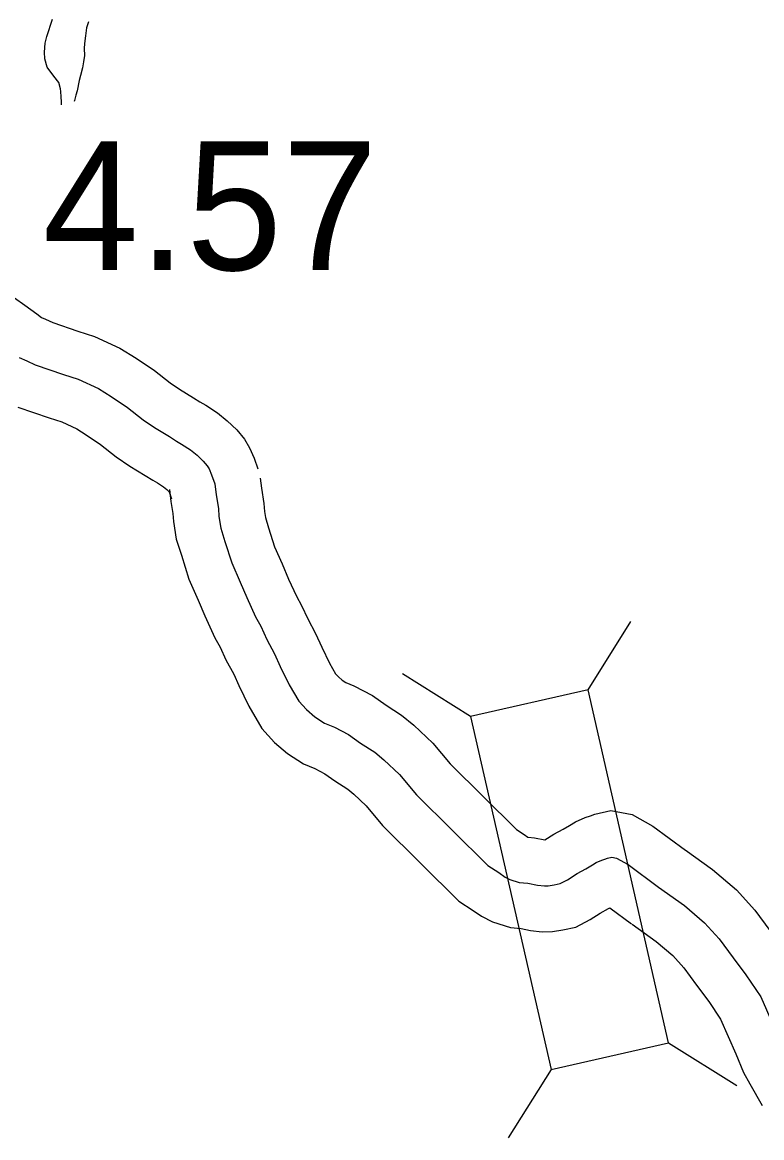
# Model space of a CAD drawing. Extents: x 31699 to 244310, y -8841 to 11474.
# Drawn here: x 136225.8 to 136387.6, y 2352.3 to 2596.3 of the extents above; entities that cross this region are included whole.
import ezdxf

# ---------------------------------------------------------------- set-up
doc = ezdxf.new("R2010")
doc.units = 0
for name, color, linetype in [('B_Logo', 7, 'Continuous'), ('Level 55', 7, 'Continuous'), ('R_Draft', 7, 'Continuous'), ('R_XS_EARTHWORK_STAGE1', 7, 'Continuous'), ('S_WALL', 7, 'Continuous')]:
    doc.layers.add(name, color=color, linetype=linetype)

msp = doc.modelspace()

# ---------------------------------------------------------------- linework, layer by layer
at = {"layer": 'B_Logo'}
for points in [[(136225.06, 2522.99), (136226.74, 2522.28), (136228.62, 2521.37), (136234.78, 2519.25), (136237.99, 2518.23), (136242.42, 2516.22), (136245.24, 2514.46), (136248.81, 2512.04), (136252.24, 2509.35), (136254.73, 2507.65), (136257.96, 2505.7), (136259.5, 2504.72), (136260.65, 2504.06), (136262.6, 2502.76), (136264.01, 2501.64), (136265.36, 2500.33), (136266.24, 2499.27), (136266.65, 2498.61), (136267.2, 2497.35), (136267.9, 2495.36)], [(136267.9, 2495.36), (136268.2, 2492.96), (136268.7, 2489.96), (136268.79, 2488.22), (136269.23, 2485.63), (136270.13, 2482.77), (136271.6, 2478.05), (136273.46, 2473.87), (136274.9, 2470.48), (136276.83, 2466.24), (136277.99, 2464.19), (136279.29, 2461.33), (136281, 2458.15), (136282.24, 2455.43), (136284.16, 2451.39), (136286.28, 2447.81), (136287.97, 2445.97), (136289.79, 2444.39), (136291.94, 2443.02), (136294.08, 2442.12), (136297.17, 2440.49), (136299.8, 2438.66), (136302.89, 2436.63), (136304.91, 2434.99), (136308.35, 2431.77), (136312.01, 2427.35), (136327.62, 2411.88), (136330.04, 2410.31), (136331.45, 2409.33), (136332.46, 2408.81), (136334.54, 2408.17), (136336.4, 2408), (136338.54, 2407.56), (136340.08, 2407.39), (136340.88, 2407.4), (136342.14, 2407.62), (136343.47, 2407.9), (136345.06, 2408.73), (136347.17, 2410.09), (136349.09, 2411.12), (136350.54, 2412.01), (136351.4, 2412.49), (136352.6, 2413.04), (136353.26, 2413.25), (136353.86, 2413.46), (136354.79, 2413.67), (136355.79, 2413.49), (136358.34, 2412.05), (136365.01, 2407.14)], [(136365.01, 2407.14), (136370.68, 2403.1), (136375.09, 2399.34), (136378.3, 2395.79), (136381.33, 2391.64), (136384.14, 2387.94), (136387.4, 2383.13), (136391.14, 2374.6)]]:
    msp.add_lwpolyline(points, dxfattribs=at)
at = {"layer": 'Level 55'}
for points in [[(136224.1, 2536.02), (136226.36, 2534.42), (136228.93, 2532.51), (136229.98, 2531.76), (136230.87, 2531.39), (136232.43, 2530.63), (136237.92, 2528.75), (136241.59, 2527.58), (136247.15, 2525.06), (136250.7, 2522.84), (136254.7, 2520.13), (136258.15, 2517.43), (136260.15, 2516.06), (136263.23, 2514.2), (136264.66, 2513.29), (136265.91, 2512.57), (136268.48, 2510.85), (136270.61, 2509.17), (136272.71, 2507.13), (136274.38, 2505.13), (136275.53, 2503.26), (136276.52, 2501), (136277.34, 2498.64)], [(136224.81, 2512.1), (136231.64, 2509.76), (136234.4, 2508.88), (136237.69, 2507.39), (136239.78, 2506.08), (136242.91, 2503.96), (136246.33, 2501.28), (136249.31, 2499.24), (136252.69, 2497.2), (136254.35, 2496.14), (136255.38, 2495.56), (136256.71, 2494.67), (136257.41, 2494.11), (136257.91, 2493.63), (136258.45, 2492.07)], [(136277.82, 2496.59), (136278.09, 2494.41), (136278.66, 2491.06), (136278.75, 2489.31), (136278.97, 2487.98), (136279.68, 2485.76), (136280.98, 2481.57), (136282.62, 2477.86), (136284.05, 2474.51), (136285.75, 2470.77), (136286.9, 2468.74), (136288.25, 2465.79), (136289.97, 2462.6), (136291.31, 2459.65), (136293, 2456.09), (136294.35, 2453.8), (136294.95, 2453.15), (136295.78, 2452.43), (136296.6, 2451.91), (136298.36, 2451.16), (136302.38, 2449.05), (136305.4, 2446.94), (136308.79, 2444.72), (136311.49, 2442.54), (136315.65, 2438.64), (136319.4, 2434.11), (136333.93, 2419.71), (136335.61, 2418.62), (136336.42, 2418.06), (136336.49, 2418.04), (136337.87, 2417.91), (136340.12, 2417.45), (136340.13, 2417.45), (136342.09, 2418.71), (136344.12, 2419.8), (136345.5, 2420.64), (136346.86, 2421.41), (136348.98, 2422.38), (136350.1, 2422.74), (136351.08, 2423.08), (136354.57, 2423.88), (136359.24, 2423.02), (136363.77, 2420.47), (136370.94, 2415.19)], [(136257.97, 2494.12), (136258.3, 2491.5), (136258.75, 2488.86), (136258.84, 2487.13), (136259.48, 2483.28), (136260.59, 2479.78), (136262.22, 2474.53), (136264.29, 2469.87), (136265.75, 2466.46), (136267.9, 2461.7), (136269.07, 2459.64), (136270.33, 2456.88), (136272.04, 2453.71), (136273.17, 2451.22), (136275.32, 2446.69), (136278.2, 2441.82), (136280.99, 2438.79), (136283.8, 2436.35), (136287.28, 2434.13), (136289.81, 2433.07), (136291.96, 2431.93), (136294.19, 2430.37), (136296.99, 2428.55), (136298.34, 2427.45), (136301.06, 2424.9), (136304.62, 2420.59), (136321.32, 2404.05), (136324.47, 2402.01), (136326.29, 2400.75), (136328.67, 2399.52), (136332.58, 2398.31), (136334.94, 2398.09), (136336.96, 2397.68), (136339.57, 2397.38), (136341.81, 2397.41), (136344.04, 2397.8), (136346.88, 2398.41), (136350.08, 2400.07), (136352.26, 2401.47), (136354.06, 2402.44), (136354.32, 2402.6), (136359.07, 2399.09)], [(136370.81, 2415.29), (136376.83, 2411), (136382.07, 2406.53), (136386.07, 2402.11), (136389.35, 2397.61)], [(136359.21, 2399), (136364.52, 2395.21), (136368.11, 2392.15), (136370.53, 2389.47), (136373.31, 2385.66), (136376.02, 2382.11), (136378.61, 2378.28), (136381.95, 2370.65), (136383.64, 2366.62), (136385, 2364.08), (136387.66, 2359.35)]]:
    msp.add_lwpolyline(points, dxfattribs=at)
at = {"layer": 'R_Draft'}
for points in [[(136234.32, 2578.28), (136234.33, 2578.88), (136234.26, 2580.01), (136234.18, 2581.21), (136234.17, 2581.74), (136233.76, 2583.14), (136232.68, 2584.53), (136231.19, 2586.52), (136230.71, 2588.32), (136230.63, 2589.79), (136230.81, 2591.72), (136231.13, 2593.19), (136232.36, 2597.01)], [(136240.23, 2596.42), (136239.84, 2595.08), (136239.59, 2593.35), (136239.41, 2591.68), (136239.35, 2590.61), (136239.37, 2589.07), (136239.18, 2587.67), (136238.93, 2586.33), (136238.48, 2584.66), (136238.22, 2583.59), (136237.78, 2581.31), (136237.52, 2580.38), (136237.2, 2579.24), (136237.15, 2578.99)]]:
    msp.add_lwpolyline(points, dxfattribs=at)
at = {"layer": 'R_XS_EARTHWORK_STAGE1'}
for p, q in [((136349.6, 2450.32), (136358.96, 2465.22)), ((136323.86, 2444.44), (136308.96, 2453.8)), ((136367.23, 2373.1), (136382.13, 2363.74)), ((136341.49, 2367.23), (136332.13, 2352.32))]:
    msp.add_line(p, q, dxfattribs=at)
msp.add_lwpolyline([(136367.23, 2373.1), (136349.6, 2450.32), (136323.86, 2444.44), (136341.49, 2367.23)], close=True, dxfattribs=at)

# ---------------------------------------------------------------- texts
at = {"layer": 'S_WALL'}
msp.add_text('4.57', height=28.16, dxfattribs=at).set_placement((136230.28, 2542.11))

doc.saveas('drawing.dxf')
